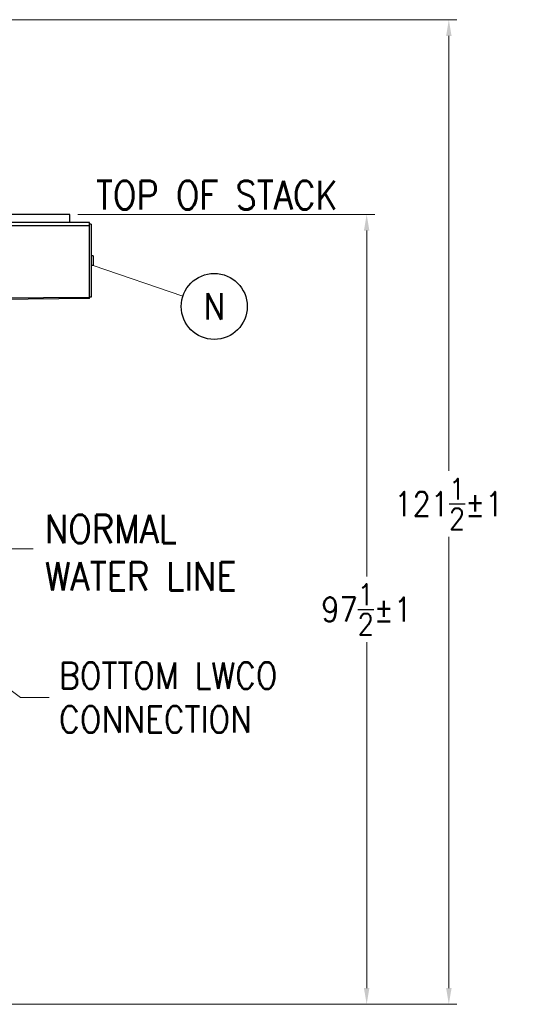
# Model space of a CAD drawing. Header units: inches. Extents: x 1 to 669, y 0 to 417.
# Tile 355 of 448: x 371 to 434, y 166 to 287. Entities that reach past the tile are written whole.
import ezdxf
from ezdxf.enums import TextEntityAlignment as Align

# ---------------------------------------------------------------- set-up
doc = ezdxf.new("R2010")
doc.units = ezdxf.units.IN
doc.header["$LTSCALE"] = 12
doc.header["$MEASUREMENT"] = 0
doc.header["$PDMODE"] = 1
doc.layers.get('0').update_dxf_attribs({"linetype": 'CONTINUOUS'})
doc.layers.get('Defpoints').update_dxf_attribs({"linetype": 'CONTINUOUS'})
doc.layers.add('D', color=2, linetype='CONTINUOUS')
doc.layers.add('Leader', color=41, linetype='CONTINUOUS', lineweight=13)
doc.styles.get("Standard").update_dxf_attribs({"font": 'SIMPLEX.SHX', "width": 0.875})
doc.dimstyles.get("Standard").update_dxf_attribs({"dimscale": 28, "dimtxt": 0.125, "dimasz": 0.125, "dimexe": 0.04375, "dimexo": 0.0625, "dimgap": 0.04375, "dimtad": 0, "dimtih": 1, "dimtoh": 1, "dimdec": 4, "dimzin": 12, "dimdsep": 46, "dimlunit": 5, "dimtxsty": 'Standard', "dimcen": 0, "dimclrd": 256, "dimclre": 256, "dimclrt": 256, "dimadec": 1, "dimazin": 3, "dimtfac": 0.875, "dimtdec": 4, "dimtofl": 0, "dimtmove": 0, "dimatfit": 2, "dimfxl": 1, "dimtolj": 1, "dimtzin": 12, "dimlwd": 13, "dimlwe": 13, "dimarcsym": 0})
doc.dimstyles.new('STANDARD$0', dxfattribs={"dimscale": 32, "dimtxt": 0.09375, "dimasz": 0.0625, "dimexe": 0.03125, "dimexo": 0.03125, "dimgap": 0.03125, "dimtad": 1, "dimtih": 1, "dimtoh": 1, "dimdec": 4, "dimzin": 12, "dimdsep": 46, "dimlunit": 5, "dimtxsty": 'Standard', "dimcen": -0.03125, "dimclrd": 256, "dimclre": 256, "dimclrt": 256, "dimadec": 0, "dimazin": 0, "dimtfac": 0.875, "dimtdec": 4, "dimtofl": 0, "dimtmove": 0, "dimatfit": 3, "dimfxl": 1, "dimtolj": 1, "dimtzin": 12, "dimlwd": 13, "dimlwe": 13, "dimarcsym": 0})

# ---------------------------------------------------------------- blocks, each defined once
blk = doc.blocks.new('*D32')
at = {"layer": 'D', "lineweight": 13, "transparency": 16777216}
for p, q in [((378.51, 263), (415.08, 263)), ((414.08, 261), (414.08, 218.37)), ((414.08, 167.62), (414.08, 210.25)), ((370.13, 165.62), (415.08, 165.62))]:
    blk.add_line(p, q, dxfattribs=at)
at = {"layer": 'D', "transparency": 16777216}
for points in [[(413.74, 261), (414.41, 261), (414.08, 263)], [(413.74, 167.62), (414.41, 167.62), (414.08, 165.62)]]:
    blk.add_solid(points, dxfattribs=at)
at = {"layer": 'Defpoints', "color": 0, "transparency": 16777216}
for p in [(377.51, 263), (369.13, 165.62), (414.08, 165.62)]:
    blk.add_point(p, dxfattribs=at)
at = {"layer": 'D', "transparency": 16777216, "insert": (414.08, 214.31), "char_height": 3, "attachment_point": 5}
blk.add_mtext('\\A1;97{\\H0.875x;\\S1/2;}{}{\\C2;%%p1}', dxfattribs=at)
blk = doc.blocks.new('*D70')
at = {"layer": 'D', "lineweight": 13, "transparency": 16777216}
for p, q in [((327.54, 287), (425.2, 287)), ((424.2, 285), (424.2, 231.37)), ((424.2, 167.62), (424.2, 223.25)), ((370.13, 165.62), (425.2, 165.62))]:
    blk.add_line(p, q, dxfattribs=at)
at = {"layer": 'D', "transparency": 16777216}
for points in [[(423.87, 285), (424.54, 285), (424.2, 287)], [(423.87, 167.62), (424.54, 167.62), (424.2, 165.62)]]:
    blk.add_solid(points, dxfattribs=at)
at = {"layer": 'Defpoints', "color": 0, "transparency": 16777216}
for p in [(326.54, 287), (369.13, 165.62), (424.2, 165.62)]:
    blk.add_point(p, dxfattribs=at)
at = {"layer": 'D', "transparency": 16777216, "insert": (424.2, 227.31), "char_height": 3, "attachment_point": 5}
blk.add_mtext('\\A1;121{\\H0.875x;\\S1/2;}{}{\\C2;%%p1}', dxfattribs=at)

msp = doc.modelspace()

# ---------------------------------------------------------------- linework, layer by layer
at = {"extrusion": (-1, 4.93038e-32, -2.22045e-16)}
for p, q in [((377.50901, 262.99597), (361.63401, 262.99597)), ((377.50901, 261.99597), (377.50901, 262.99597)), ((379.94651, 261.99597), (304.57151, 261.99597)), ((304.57151, 261.62097), (379.94651, 261.62097)), ((379.94651, 252.80847), (379.94651, 261.99597)), ((380.13401, 261.80847), (379.94651, 261.80847)), ((380.13401, 261.80847), (380.13401, 252.80847)), ((380.38401, 257.89697), (380.13401, 257.89697)), ((380.38401, 257.89697), (380.38401, 256.71997)), ((380.38401, 256.71997), (380.13401, 256.71997)), ((366.97093, 252.68979), (379.94651, 252.80847)), ((379.94822, 252.62098), (366.97093, 252.50229)), ((380.13401, 252.80847), (379.94651, 252.80847)), ((379.94822, 252.62098), (379.94651, 252.80847))]:
    msp.add_line(p, q, dxfattribs=at)
at = {"layer": 'D'}
msp.add_circle((395.30569, 251.65845), 4.0625, dxfattribs=at)
at = {"layer": 'Leader'}
msp.add_line((380.38401, 256.71997), (391.44607, 252.92622), dxfattribs=at)

# ---------------------------------------------------------------- texts
at = {"layer": 'D', "width": 0.875}
msp.add_text('N', height=3.25, dxfattribs=at).set_placement((395.30569, 251.65845), align=Align.MIDDLE)
at = {"layer": 'D', "attachment_point": 4}
for s, insert, char_height in [('\\A1;TOP OF STACK', (380.72659, 265.37429), 3.5), ('\\A1;NORMAL \\PWATER LINE', (374.44408, 221.30915), 3.5), ('\\A1;BOTTOM LWCO \\PCONNECTION', (376.17377, 203.44507), 3.25)]:
    msp.add_mtext(s, dxfattribs=dict(at, insert=insert, char_height=char_height))

# ---------------------------------------------------------------- dimensions: what is measured, and where the dimension line sits
at = {"layer": 'D'}
dim = msp.add_linear_dim(base=(424.20482, 165.62097), p1=(326.54465, 287.0038), p2=(369.1312, 165.62097), angle=90, text='<>{}{\\C2;%%p1}', dimstyle='STANDARD$0', override={"dimdec": 1, "dimtp": 1, "dimtm": 1, "dimarcsym": 1}, dxfattribs=at)
dim.commit()
dim.dimension.update_dxf_attribs({"geometry": '*D70', "text_midpoint": (424.20482, 227.30911), "dimtype": 160})
dim = msp.add_linear_dim(base=(414.07513, 165.62097), p1=(377.50901, 262.99597), p2=(369.1312, 165.62097), angle=90, text='<>{}{\\C2;%%p1}', dimstyle='STANDARD$0', override={"dimdec": 1, "dimtp": 1, "dimtm": 1, "dimtdec": 4, "dimtzin": 12, "dimarcsym": 1}, dxfattribs=at)
dim.commit()
dim.dimension.update_dxf_attribs({"geometry": '*D32', "text_midpoint": (414.07513, 214.30847)})

# ---------------------------------------------------------------- leaders
at = {"layer": 'D', "annotation_type": 0, "has_hookline": 1, "hookline_direction": 0}
for points, text_width in [([(346.29356, 235.62097), (369.49455, 221.78919), (372.99455, 221.78919)], 26.6875), ([(348.07116, 220.62097), (371.44877, 203.44507), (374.94877, 203.44507)], 30.0625)]:
    msp.add_leader(points, dimstyle='Standard', override={"dimgap": 0.04375, "dimtad": 0, "dimarcsym": 1}, dxfattribs=dict(at, text_width=text_width))

doc.saveas('drawing.dxf')
